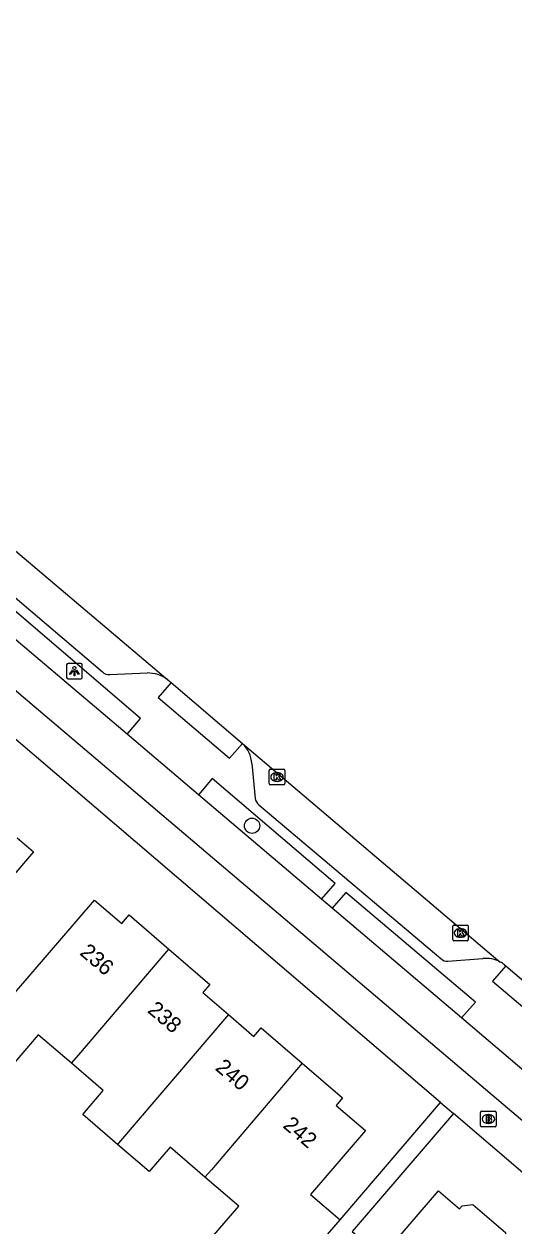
# Model space of a CAD drawing. Extents: x 162347 to 162868, y 381221 to 381813.
# Drawn here: x 162581.1 to 162612.5, y 381719.8 to 381796.9 of the extents above; entities that cross this region are included whole.
import ezdxf

# ---------------------------------------------------------------- set-up
doc = ezdxf.new("R2010")
doc.units = 0
for name, color, linetype in [('IMGEO_Berm_open', 7, 'Continuous'), ('IMGEO_Boom', 7, 'Continuous'), ('IMGEO_Brandkraan', 7, 'Continuous'), ('IMGEO_Fietspad_gesloten', 7, 'Continuous'), ('IMGEO_Kolk', 7, 'Continuous'), ('IMGEO_Lichtpunt', 7, 'Continuous'), ('IMGEO_Pand', 7, 'Continuous'), ('IMGEO_Pand_nummerreeks', 7, 'Continuous'), ('IMGEO_Parkeervlak_open', 7, 'Continuous'), ('IMGEO_Rijbaan_lokaal_gesloten', 7, 'Continuous'), ('IMGEO_Voetpad_open', 7, 'Continuous')]:
    doc.layers.add(name, color=color, linetype=linetype)

msp = doc.modelspace()

# ---------------------------------------------------------------- linework, layer by layer
at = {"layer": 'IMGEO_Berm_open'}
for points in [[(162587.725, 381751.338), (162588.574, 381752.351), (162580.027, 381759.664), (162579.14, 381758.624)], [(162600.195, 381740.753), (162601.068, 381741.768), (162593.179, 381748.497), (162592.297, 381747.457)], [(162609.157, 381733.146), (162610.047, 381734.161), (162601.745, 381741.193), (162600.868, 381740.181)]]:
    msp.add_lwpolyline(points, dxfattribs=at)
at = {"layer": 'IMGEO_Boom'}
msp.add_circle((162595.734, 381745.465), 0.489, dxfattribs=at)
at = {"layer": 'IMGEO_Brandkraan'}
for p, q in [((162610.385, 381726.233), (162610.385, 381727.085)), ((162610.46, 381727.159), (162611.312, 381727.159)), ((162610.873, 381726.939), (162610.898, 381726.939)), ((162611.386, 381727.085), (162611.386, 381726.233)), ((162611.312, 381726.159), (162610.46, 381726.159)), ((162610.896, 381726.379), (162610.871, 381726.379))]:
    msp.add_line(p, q, dxfattribs=at)
for points in [[(162610.385, 381726.233), (162610.385, 381727.085)], [(162610.46, 381727.159), (162611.312, 381727.159)], [(162610.733, 381726.859), (162610.733, 381726.459), (162610.946, 381726.459)], [(162610.964, 381726.859), (162610.733, 381726.859)], [(162610.912, 381726.778), (162610.858, 381726.778), (162610.858, 381726.702)], [(162611.386, 381727.085), (162611.386, 381726.233)], [(162611.312, 381726.159), (162610.46, 381726.159)], [(162610.858, 381726.702), (162610.911, 381726.702)], [(162610.92, 381726.626), (162610.858, 381726.626), (162610.858, 381726.545)], [(162610.858, 381726.545), (162610.92, 381726.545)]]:
    msp.add_lwpolyline(points, dxfattribs=at)
for centre, radius, start, end in [((162610.462, 381727.083), 0.0765, 91.55205, 178.44795), ((162610.462, 381727.083), 0.0765, 91.55205, 178.44795), ((162610.913, 381726.74), 0.0379, 267.82845, 90.93552), ((162610.968, 381726.714), 0.145, 59.4692, 91.53667), ((162610.993, 381726.761), 0.0922, 285.51372, 58.15012), ((162611.31, 381727.083), 0.0765, 1.55205, 88.44795), ((162611.31, 381727.083), 0.0765, 1.55205, 88.44795), ((162610.462, 381726.235), 0.0765, 181.55205, 268.44795), ((162610.462, 381726.235), 0.0765, 181.55205, 268.44795), ((162610.921, 381726.585), 0.0404, 269.87594, 90.50774), ((162610.952, 381726.71), 0.251, 268.66757, 293.53466), ((162610.998, 381726.569), 0.105, 301.31148, 78.98903), ((162611.31, 381726.235), 0.0765, 271.55205, 358.44795), ((162611.31, 381726.235), 0.0765, 271.55205, 358.44795)]:
    msp.add_arc(centre, radius, start, end, dxfattribs=at)
for centre, major_axis, ratio, start_param, end_param in [((162610.872, 381726.659), (-0.387, 0.002), 0.722429, 4.712389, 7.853982), ((162610.897, 381726.659), (-0.39, 0.002), 0.717154, 1.570796, 4.712389)]:
    msp.add_ellipse(centre, major_axis=major_axis, ratio=ratio, start_param=start_param, end_param=end_param, dxfattribs=at)
at = {"layer": 'IMGEO_Fietspad_gesloten'}
for points in [[(162672.31, 381676.305), (162668.485, 381679.538), (162656.302, 381689.888), (162620.898, 381719.907), (162611.83, 381727.598), (162578.489, 381755.878), (162530.974, 381796.217), (162530.162, 381796.875)], [(162587.725, 381751.338), (162580.343, 381757.604), (162579.14, 381758.624)], [(162592.297, 381747.457), (162587.725, 381751.338)], [(162600.195, 381740.753), (162592.297, 381747.457)], [(162600.868, 381740.181), (162600.195, 381740.753)], [(162609.157, 381733.146), (162600.868, 381740.181)], [(162613.737, 381729.258), (162609.157, 381733.146)]]:
    msp.add_lwpolyline(points, dxfattribs=at)
at = {"layer": 'IMGEO_Kolk'}
for p, q in [((162596.906, 381749.09), (162597.758, 381749.09)), ((162596.831, 381748.164), (162596.831, 381749.016)), ((162597.342, 381748.31), (162597.317, 381748.31)), ((162597.319, 381748.87), (162597.344, 381748.87)), ((162597.832, 381749.016), (162597.832, 381748.164)), ((162597.758, 381748.09), (162596.906, 381748.09)), ((162608.672, 381739.09), (162609.524, 381739.09)), ((162608.597, 381738.164), (162608.597, 381739.016)), ((162609.108, 381738.31), (162609.083, 381738.31)), ((162609.085, 381738.87), (162609.11, 381738.87)), ((162609.598, 381739.016), (162609.598, 381738.164)), ((162609.524, 381738.09), (162608.672, 381738.09))]:
    msp.add_line(p, q, dxfattribs=at)
for points in [[(162596.906, 381749.09), (162597.758, 381749.09)], [(162596.831, 381748.164), (162596.831, 381749.016)], [(162597.152, 381748.79), (162597.275, 381748.79), (162597.275, 381748.639), (162597.405, 381748.79), (162597.569, 381748.79), (162597.423, 381748.639), (162597.576, 381748.39), (162597.424, 381748.39), (162597.339, 381748.554), (162597.275, 381748.487), (162597.275, 381748.39), (162597.152, 381748.39), (162597.152, 381748.79)], [(162597.832, 381749.016), (162597.832, 381748.164)], [(162597.758, 381748.09), (162596.906, 381748.09)], [(162608.672, 381739.09), (162609.524, 381739.09)], [(162608.597, 381738.164), (162608.597, 381739.016)], [(162608.918, 381738.79), (162609.041, 381738.79), (162609.041, 381738.639), (162609.171, 381738.79), (162609.335, 381738.79), (162609.189, 381738.639), (162609.342, 381738.39), (162609.19, 381738.39), (162609.105, 381738.554), (162609.041, 381738.487), (162609.041, 381738.39), (162608.918, 381738.39), (162608.918, 381738.79)], [(162609.598, 381739.016), (162609.598, 381738.164)], [(162609.524, 381738.09), (162608.672, 381738.09)]]:
    msp.add_lwpolyline(points, dxfattribs=at)
for centre, start, end in [((162596.908, 381749.014), 91.55205, 178.44795), ((162596.908, 381749.014), 91.55205, 178.44795), ((162597.756, 381749.014), 1.55205, 88.44795), ((162597.756, 381749.014), 1.55205, 88.44795), ((162596.908, 381748.166), 181.55205, 268.44795), ((162596.908, 381748.166), 181.55205, 268.44795), ((162597.756, 381748.166), 271.55205, 358.44795), ((162597.756, 381748.166), 271.55205, 358.44795), ((162608.674, 381739.014), 91.55205, 178.44795), ((162608.674, 381739.014), 91.55205, 178.44795), ((162609.522, 381739.014), 1.55205, 88.44795), ((162609.522, 381739.014), 1.55205, 88.44795), ((162608.674, 381738.166), 181.55205, 268.44795), ((162608.674, 381738.166), 181.55205, 268.44795), ((162609.522, 381738.166), 271.55205, 358.44795), ((162609.522, 381738.166), 271.55205, 358.44795)]:
    msp.add_arc(centre, 0.0765, start, end, dxfattribs=at)
for centre, major_axis, ratio, start_param, end_param in [((162597.318, 381748.59), (-0.387, 0.002), 0.722429, 4.712389, 7.853982), ((162597.343, 381748.59), (-0.39, 0.002), 0.717154, 1.570796, 4.712389), ((162609.084, 381738.59), (-0.387, 0.002), 0.722429, 4.712389, 7.853982), ((162609.109, 381738.59), (-0.39, 0.002), 0.717154, 1.570796, 4.712389)]:
    msp.add_ellipse(centre, major_axis=major_axis, ratio=ratio, start_param=start_param, end_param=end_param, dxfattribs=at)
at = {"layer": 'IMGEO_Lichtpunt'}
for p, q in [((162583.848, 381755.782), (162583.848, 381754.975)), ((162583.848, 381755.782), (162583.848, 381754.975)), ((162584.75, 381755.877), (162583.942, 381755.877)), ((162584.75, 381755.877), (162583.942, 381755.877)), ((162584.844, 381754.975), (162584.844, 381755.782)), ((162584.844, 381754.975), (162584.844, 381755.782)), ((162583.942, 381754.881), (162584.75, 381754.881)), ((162583.942, 381754.881), (162584.75, 381754.881))]:
    msp.add_line(p, q, dxfattribs=at)
for points in [[(162584.222, 381755.446), (162584.261, 381755.418), (162584.073, 381755.156), (162584.035, 381755.183), (162584.222, 381755.446)], [(162584.324, 381755.398), (162584.371, 381755.398), (162584.371, 381755.076), (162584.324, 381755.076), (162584.324, 381755.398)], [(162584.434, 381755.418), (162584.472, 381755.445), (162584.659, 381755.183), (162584.62, 381755.155), (162584.434, 381755.418)]]:
    msp.add_lwpolyline(points, dxfattribs=at)
msp.add_circle((162584.347, 381755.58), 0.0994, dxfattribs=at)
for centre, start, end in [((162583.942, 381755.782), 90, 180), ((162583.942, 381755.782), 90, 180), ((162584.75, 381755.782), 0, 90), ((162584.75, 381755.782), 0, 90), ((162583.942, 381754.975), 180, 270), ((162583.942, 381754.975), 180, 270), ((162584.75, 381754.975), 270, 0), ((162584.75, 381754.975), 270, 360)]:
    msp.add_arc(centre, 0.0946, start, end, dxfattribs=at)
at = {"layer": 'IMGEO_Pand'}
for points in [[(162580.676, 381744.698), (162581.718, 381743.802), (162576.758, 381738.026), (162576.832, 381737.814), (162576.348, 381737.251), (162576.181, 381737.394), (162573.961, 381734.81), (162575.74, 381733.281)], [(162575.74, 381733.281), (162577.518, 381731.754), (162580.28, 381734.969), (162580.533, 381734.752), (162585.635, 381740.693), (162587.383, 381739.191), (162587.855, 381739.741), (162590.399, 381737.557)], [(162584.152, 381730.238), (162584.631, 381730.78), (162590.399, 381737.557)], [(162590.399, 381737.557), (162593.036, 381735.292), (162592.582, 381734.763), (162594.215, 381733.36)], [(162594.215, 381733.36), (162587.184, 381725.099), (162587.113, 381725.024)], [(162594.215, 381733.36), (162595.851, 381731.956), (162596.322, 381732.504), (162598.952, 381730.245)], [(162584.152, 381730.238), (162582.034, 381732.057), (162578.903, 381728.412), (162577.046, 381730.008), (162573.879, 381726.321), (162571.963, 381724.09)], [(162587.113, 381725.024), (162584.88, 381726.942), (162586.2, 381728.479), (162584.152, 381730.238)], [(162598.952, 381730.245), (162593.129, 381723.404), (162592.71, 381722.935)], [(162598.952, 381730.245), (162601.541, 381728.021), (162601.121, 381727.533), (162603.002, 381725.917), (162599.484, 381721.821), (162601.374, 381720.198)], [(162592.71, 381722.935), (162590.48, 381724.85), (162589.137, 381723.286), (162587.113, 381725.024)], [(162596.381, 381714.385), (162593.998, 381716.432), (162594.918, 381717.503), (162593.142, 381719.036), (162594.886, 381721.066), (162592.71, 381722.935)], [(162602.161, 381719.444), (162604.056, 381717.815), (162607.691, 381722.048), (162609.034, 381720.895), (162609.2, 381721.088), (162609.877, 381721.185), (162611.972, 381719.385), (162611.982, 381718.751), (162611.792, 381718.542), (162612.215, 381718.179)], [(162596.381, 381714.385), (162598.117, 381716.406), (162601.374, 381720.198)]]:
    msp.add_lwpolyline(points, dxfattribs=at)
at = {"layer": 'IMGEO_Parkeervlak_open'}
for points in [[(162574.352, 381765.349), (162586.14, 381755.325)], [(162586.61, 381755.156), (162589.007, 381755.262)], [(162595.725, 381749.453), (162595.938, 381747.216)], [(162596.178, 381746.812), (162607.835, 381736.941)], [(162608.294, 381736.785), (162610.532, 381736.947)]]:
    msp.add_lwpolyline(points, dxfattribs=at)
for centre, radius, start, end in [((162586.543, 381755.709), 0.557, 223.55996, 276.88546), ((162589.03, 381753.096), 2.166, 53.0493, 90.60049), ((162593.681, 381749.289), 2.05, 4.58391, 45.03975), ((162596.518, 381747.288), 0.585, 187.02784, 234.39781), ((162608.222, 381737.325), 0.545, 224.82946, 277.6279), ((162610.752, 381735.149), 1.811, 60.46022, 96.97932)]:
    msp.add_arc(centre, radius, start, end, dxfattribs=at)
at = {"layer": 'IMGEO_Rijbaan_lokaal_gesloten'}
for points in [[(162573.44, 381769.111), (162590.332, 381754.827)], [(162590.332, 381754.827), (162590.542, 381754.648)], [(162590.542, 381754.648), (162595.13, 381750.74)], [(162595.13, 381750.74), (162611.645, 381736.725)], [(162611.908, 381736.545), (162611.995, 381736.471)], [(162611.995, 381736.471), (162616.586, 381732.568)]]:
    msp.add_lwpolyline(points, dxfattribs=at)
msp.add_arc((162610.822, 381735.24), 1.698, 50.22744, 60.99625, dxfattribs=at)
at = {"layer": 'IMGEO_Voetpad_open'}
for points in [[(162607.811, 381727.718), (162581.778, 381750), (162528.884, 381795.273)], [(162590.542, 381754.648), (162589.724, 381753.695), (162594.299, 381749.79), (162595.13, 381750.74)], [(162611.995, 381736.471), (162611.142, 381735.497), (162615.734, 381731.605), (162616.586, 381732.568)], [(162601.374, 381720.198), (162607.811, 381727.718)], [(162607.811, 381727.718), (162608.637, 381727.011)], [(162608.637, 381727.011), (162602.161, 381719.444)], [(162652.873, 381686.801), (162650.823, 381688.494), (162651.895, 381689.662), (162641.109, 381699.217), (162608.637, 381727.011)]]:
    msp.add_lwpolyline(points, dxfattribs=at)

# ---------------------------------------------------------------- texts
at = {"layer": 'IMGEO_Pand_nummerreeks'}
for s, p in [('236', (162584.631, 381737.241)), ('238', (162588.975, 381733.545)), ('240', (162593.317, 381729.851)), ('242', (162597.654, 381726.161))]:
    msp.add_text(s, height=1, rotation=319.60648, dxfattribs=at).set_placement(p)

doc.saveas('drawing.dxf')
